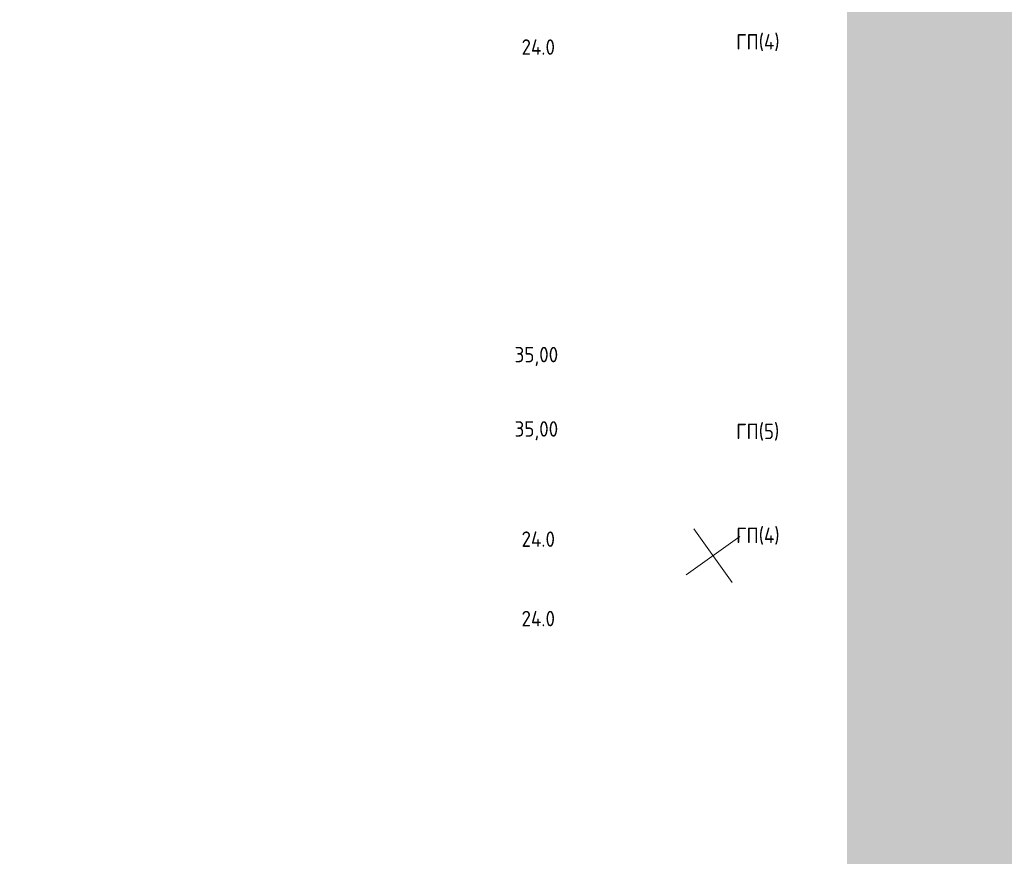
# Model space of a CAD drawing. Header units: millimetres. Extents: x 918404 to 1362154, y 4120617 to 4364104.
# Tile 590 of 649: x 1329437 to 1338400, y 4199040 to 4206655. Entities that reach past the tile are written whole.
import ezdxf

# ---------------------------------------------------------------- set-up
doc = ezdxf.new("R2010")
doc.units = ezdxf.units.MM
doc.header["$MEASUREMENT"] = 0
for name, color, linetype, lineweight in [('(001) Сетка_Ном._пера__132', 132, 'Continuous', 18), ('0_Ном._пера__255', 255, 'Continuous', 18), ('text_Ном._пера__7', 7, 'Continuous', 18)]:
    doc.layers.add(name, color=color, linetype=linetype, lineweight=lineweight)
doc.styles.add('СГЕНЕРИР_СТИЛЬ_8', font='isocp.shx')

msp = doc.modelspace()

# ---------------------------------------------------------------- hatches: boundary and pattern name
at = {"layer": '0_Ном._пера__255', "linetype": 'Continuous'}
h = msp.add_hatch(color=256, dxfattribs=at)
h.paths.add_polyline_path([(1307746.4, 4222430.7), (1307746.4, 4191424.3), (1351126, 4191424.3), (1351126, 4222430.7)])
h.paths.add_polyline_path([(1311830.5, 4192586.6), (1311830.5, 4220030.8), (1335731.4, 4220030.8), (1335731.4, 4212461.4), (1336968.5, 4212461.4), (1336968.5, 4198595), (1330513.3, 4198595), (1330513.3, 4192586.6)], flags=0)

# ---------------------------------------------------------------- linework, layer by layer
at = {"layer": '(001) Сетка_Ном._пера__132', "linetype": 'Continuous'}
for p, q in [((1335573.5, 4202020.8), (1335922.9, 4201533)), ((1335504.3, 4201602.2), (1335992.1, 4201951.6))]:
    msp.add_line(p, q, dxfattribs=at)

# ---------------------------------------------------------------- texts
at = {"layer": 'text_Ном._пера__7', "linetype": 'Continuous', "char_height": 140.62, "attachment_point": 7, "style": 'СГЕНЕРИР_СТИЛЬ_8'}
for s, insert in [('{24.0}', (1334005.1, 4206335.9)), ('{ГП(4) }', (1335959, 4206369.4)), ('{35,00}', (1333942.1, 4203503.5)), ('{35,00}', (1333942.1, 4202826.8)), ('{ГП(5) }', (1335959, 4202823.3)), ('{24.0}', (1334005.1, 4201856.6)), ('{ГП(4) }', (1335959, 4201876.7)), ('{24.0}', (1334005.1, 4201133.3))]:
    msp.add_mtext(s, dxfattribs=dict(at, insert=insert))

doc.saveas('drawing.dxf')
